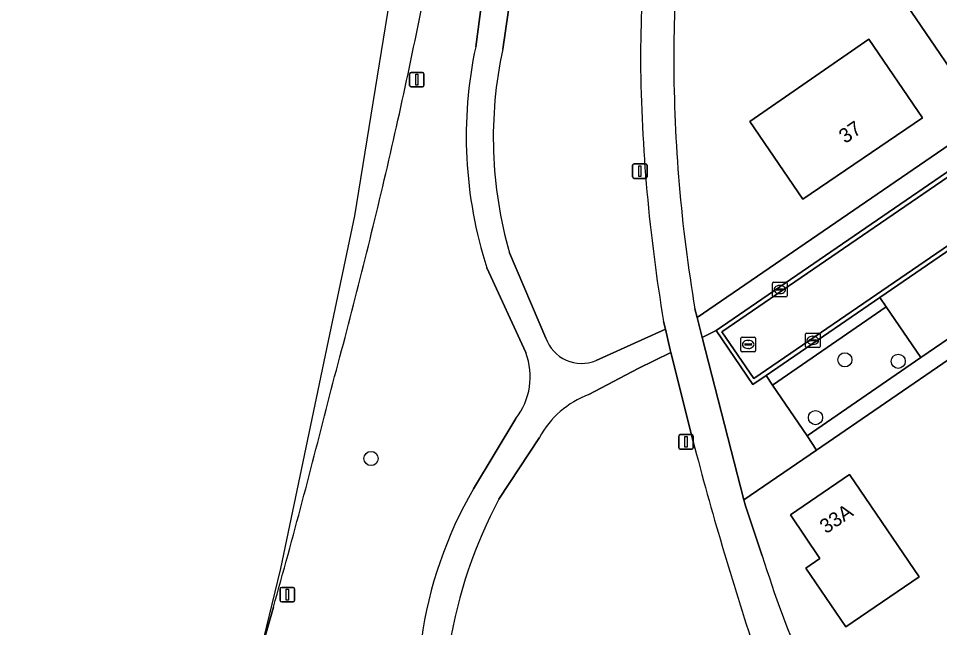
# Model space of a CAD drawing. Extents: x 155275 to 156265, y 382654 to 383635.
# Drawn here: x 155365.2 to 155428.8, y 383258.3 to 383300.3 of the extents above; entities that cross this region are included whole.
import ezdxf

# ---------------------------------------------------------------- set-up
doc = ezdxf.new("R2010")
doc.units = 0
for name, color, linetype in [('IMGEO_Boom', 7, 'Continuous'), ('IMGEO_Erf', 7, 'Continuous'), ('IMGEO_Fietspad_gesloten', 7, 'Continuous'), ('IMGEO_Groenvoorziening', 7, 'Continuous'), ('IMGEO_Kolk', 7, 'Continuous'), ('IMGEO_Lichtmast', 7, 'Continuous'), ('IMGEO_Pand', 7, 'Continuous'), ('IMGEO_Pand_nummerreeks', 7, 'Continuous'), ('IMGEO_Parkeervlak_open', 7, 'Continuous'), ('IMGEO_Rijbaan_lokaal_open', 7, 'Continuous'), ('IMGEO_Rioolput', 7, 'Continuous'), ('IMGEO_Voetpad_halfverhard', 7, 'Continuous'), ('IMGEO_Voetpad_open', 7, 'Continuous')]:
    doc.layers.add(name, color=color, linetype=linetype)

msp = doc.modelspace()

# ---------------------------------------------------------------- linework, layer by layer
at = {"layer": 'IMGEO_Boom'}
for centre in [(155422.27, 383276.781), (155425.952, 383276.68), (155420.241, 383272.8), (155389.566, 383269.981)]:
    msp.add_circle(centre, 0.489, dxfattribs=at)
at = {"layer": 'IMGEO_Erf'}
for points in [[(155430.22, 383307.405), (155435.86, 383299.176), (155433.637, 383297.63), (155430.508, 383295.453), (155424.855, 383303.729)], [(155427.621, 383293.479), (155419.374, 383287.85), (155415.702, 383293.219), (155423.928, 383298.888)], [(155422.335, 383258.377), (155419.567, 383262.416), (155420.542, 383263.084), (155418.516, 383266.1), (155422.578, 383268.874), (155427.403, 383261.812)]]:
    msp.add_lwpolyline(points, close=True, dxfattribs=at)
for points in [[(155411.922, 383280.302), (155412.065, 383279.691), (155440.274, 383299.017)], [(155428.923, 383238.236), (155433.772, 383231.088), (155444.08, 383215.943), (155444.194, 383215.772), (155445.521, 383213.792), (155474.854, 383170.583), (155512.727, 383196.487), (155448.882, 383290.128), (155420.301, 383270.554)], [(155420.301, 383270.554), (155415.296, 383267.127), (155415.404, 383266.709), (155416.566, 383263.26)]]:
    msp.add_lwpolyline(points, dxfattribs=at)
for centre, radius, start, end in [((155551.279, 383296.966), 140.819, 173.37993, 179.79275), ((155514.169, 383297.649), 103.709, 180.09634, 189.62916), ((155494.026, 383287.488), 81.161, 197.36892, 203.36733)]:
    msp.add_arc(centre, radius, start, end, dxfattribs=at)
at = {"layer": 'IMGEO_Fietspad_gesloten'}
for points in [[(155393.141, 383320.278), (155391.127, 383303.306), (155388.426, 383286.714), (155386.611, 383278.083), (155383.313, 383262.405), (155381.726, 383255.864)], [(155381.726, 383255.864), (155382.829, 383259.728)]]:
    msp.add_lwpolyline(points, dxfattribs=at)
for centre, radius, start, end in [((155010.31, 383378.253), 390.464, 346.74512, 348.94695), ((154967.274, 383388.865), 434.787, 344.71946, 346.68422), ((154915.342, 383391.56), 485.72, 344.25148, 346.02739)]:
    msp.add_arc(centre, radius, start, end, dxfattribs=at)
at = {"layer": 'IMGEO_Groenvoorziening'}
for points in [[(155408.408, 383380.489), (155407.47, 383374.268), (155404.577, 383363.907), (155404.07, 383356.266), (155403.231, 383338.435), (155399.56, 383318.209), (155399.208, 383302.024), (155398.659, 383298.198)], [(155396.791, 383298.371), (155397.298, 383302.221), (155397.821, 383318.436), (155401.379, 383338.391), (155402.287, 383356.252), (155402.844, 383364.202), (155405.833, 383374.47), (155406.243, 383375.977)], [(155399.124, 383284.151), (155401.635, 383278.278)], [(155400.247, 383277.278), (155397.568, 383283.127)], [(155405.096, 383276.734), (155409.881, 383278.89), (155409.756, 383279.429)], [(155411.916, 383270.698), (155410.255, 383277.287), (155407.997, 383276.196), (155404.595, 383274.391)], [(155396.629, 383267.878), (155399.553, 383272.734)], [(155401.191, 383271.436), (155398.39, 383267.17)], [(155382.829, 383259.728), (155381.726, 383255.864), (155380.13, 383249.286), (155376.061, 383234.88), (155373.763, 383227.389), (155369.133, 383216.585), (155365.231, 383208.265)]]:
    msp.add_lwpolyline(points, dxfattribs=at)
for points in [[(155427.506, 383276.937), (155425.124, 383280.435), (155417.282, 383275.045), (155419.66, 383271.549)], [(155417.282, 383275.045), (155416.83, 383275.709), (155415.928, 383275.091), (155413.377, 383278.796), (155412.415, 383278.331), (155415.296, 383267.127), (155420.301, 383270.554), (155419.66, 383271.549)]]:
    msp.add_lwpolyline(points, close=True, dxfattribs=at)
for centre, radius, start, end in [((155559.616, 383295.975), 151.461, 173.42764, 179.47383), ((155010.31, 383378.253), 390.464, 346.74512, 348.94695), ((155425.594, 383292.197), 29.458, 167.90238, 197.9334), ((155426.732, 383292.096), 28.728, 167.73703, 196.05493), ((155524.476, 383298.663), 116.321, 180.63891, 189.51777), ((154967.274, 383388.865), 434.787, 344.71946, 346.68422), ((155404.092, 383279.134), 2.602, 199.21712, 292.69826), ((155395.912, 383275.615), 4.643, 321.64373, 20.98904), ((154915.342, 383391.56), 485.72, 344.25148, 346.02739), ((155406.848, 383268.357), 6.44, 110.4769, 151.44536), ((155635.698, 383329.548), 231.391, 194.73394, 198.4479), ((155421.255, 383253.575), 28.479, 149.8512, 172.12611), ((155427.043, 383251.864), 32.485, 151.88972, 170.6906)]:
    msp.add_arc(centre, radius, start, end, dxfattribs=at)
at = {"layer": 'IMGEO_Kolk'}
for p, q in [((155417.278, 383281.203), (155417.278, 383282.055)), ((155417.353, 383282.129), (155418.205, 383282.129)), ((155418.279, 383282.055), (155418.279, 383281.203)), ((155417.537, 383281.623), (155417.537, 383281.635)), ((155417.975, 383281.586), (155417.577, 383281.586)), ((155417.58, 383281.672), (155417.978, 383281.672)), ((155417.766, 383281.909), (155417.791, 383281.909)), ((155418.021, 383281.635), (155418.021, 383281.623)), ((155418.205, 383281.129), (155417.353, 383281.129)), ((155417.789, 383281.349), (155417.764, 383281.349)), ((155419.555, 383277.7), (155419.555, 383278.552)), ((155419.63, 383278.626), (155420.482, 383278.626)), ((155420.043, 383278.406), (155420.068, 383278.406)), ((155420.556, 383278.552), (155420.556, 383277.7)), ((155420.482, 383277.626), (155419.63, 383277.626)), ((155419.814, 383278.12), (155419.814, 383278.132)), ((155420.252, 383278.083), (155419.854, 383278.083)), ((155419.857, 383278.169), (155420.255, 383278.169)), ((155420.066, 383277.846), (155420.041, 383277.846)), ((155420.298, 383278.132), (155420.298, 383278.12))]:
    msp.add_line(p, q, dxfattribs=at)
for points in [[(155417.278, 383281.203), (155417.278, 383282.055)], [(155417.353, 383282.129), (155418.205, 383282.129)], [(155418.279, 383282.055), (155418.279, 383281.203)], [(155418.205, 383281.129), (155417.353, 383281.129)], [(155419.555, 383277.7), (155419.555, 383278.552)], [(155419.63, 383278.626), (155420.482, 383278.626)], [(155420.556, 383278.552), (155420.556, 383277.7)], [(155420.482, 383277.626), (155419.63, 383277.626)]]:
    msp.add_lwpolyline(points, dxfattribs=at)
for centre, radius, start, end in [((155417.355, 383282.053), 0.0765, 91.55205, 178.44795), ((155417.355, 383282.053), 0.0765, 91.55205, 178.44795), ((155418.203, 383282.053), 0.0765, 1.55205, 88.44795), ((155418.203, 383282.053), 0.0765, 1.55205, 88.44795), ((155417.577, 383281.632), 0.0403, 85.87752, 175.75265), ((155417.574, 383281.622), 0.0366, 178.93798, 274.71019), ((155417.978, 383281.629), 0.043, 264.86636, 352.45326), ((155417.982, 383281.634), 0.0386, 1.73085, 96.63898), ((155417.355, 383281.205), 0.0765, 181.55205, 268.44795), ((155417.355, 383281.205), 0.0765, 181.55205, 268.44795), ((155418.203, 383281.205), 0.0765, 271.55205, 358.44795), ((155418.203, 383281.205), 0.0765, 271.55205, 358.44795), ((155419.632, 383278.55), 0.0765, 91.55205, 178.44795), ((155419.632, 383278.55), 0.0765, 91.55205, 178.44795), ((155420.48, 383278.55), 0.0765, 1.55205, 88.44795), ((155420.48, 383278.55), 0.0765, 1.55205, 88.44795), ((155419.632, 383277.702), 0.0765, 181.55205, 268.44795), ((155419.632, 383277.702), 0.0765, 181.55205, 268.44795), ((155419.854, 383278.129), 0.0403, 85.87752, 175.75265), ((155419.851, 383278.119), 0.0366, 178.93798, 274.71019), ((155420.255, 383278.126), 0.043, 264.86636, 352.45326), ((155420.259, 383278.131), 0.0386, 1.73085, 96.63898), ((155420.48, 383277.702), 0.0765, 271.55205, 358.44795), ((155420.48, 383277.702), 0.0765, 271.55205, 358.44795)]:
    msp.add_arc(centre, radius, start, end, dxfattribs=at)
for centre, major_axis, ratio, start_param, end_param in [((155417.765, 383281.629), (-0.387, 0.002), 0.722429, 4.712389, 7.853982), ((155417.79, 383281.629), (-0.39, 0.002), 0.717154, 1.570796, 4.712389), ((155420.042, 383278.126), (-0.387, 0.002), 0.722429, 4.712389, 7.853982), ((155420.067, 383278.126), (-0.39, 0.002), 0.717154, 1.570796, 4.712389)]:
    msp.add_ellipse(centre, major_axis=major_axis, ratio=ratio, start_param=start_param, end_param=end_param, dxfattribs=at)
at = {"layer": 'IMGEO_Lichtmast'}
for p, q in [((155392.232, 383295.704), (155392.232, 383296.504)), ((155392.232, 383296.504), (155392.232, 383295.704)), ((155392.332, 383296.604), (155393.122, 383296.604)), ((155393.122, 383296.604), (155392.332, 383296.604)), ((155393.222, 383296.504), (155393.222, 383295.704)), ((155393.222, 383295.704), (155393.222, 383296.504)), ((155393.122, 383295.604), (155392.332, 383295.604)), ((155392.332, 383295.604), (155393.122, 383295.604)), ((155407.623, 383289.393), (155407.623, 383290.193)), ((155407.623, 383290.193), (155407.623, 383289.393)), ((155407.723, 383290.293), (155408.513, 383290.293)), ((155408.513, 383290.293), (155407.723, 383290.293)), ((155408.613, 383290.193), (155408.613, 383289.393)), ((155408.613, 383289.393), (155408.613, 383290.193)), ((155408.513, 383289.293), (155407.723, 383289.293)), ((155407.723, 383289.293), (155408.513, 383289.293)), ((155410.807, 383270.725), (155410.807, 383271.525)), ((155410.807, 383271.525), (155410.807, 383270.725)), ((155410.907, 383271.625), (155411.697, 383271.625)), ((155411.697, 383271.625), (155410.907, 383271.625)), ((155411.797, 383271.525), (155411.797, 383270.725)), ((155411.797, 383270.725), (155411.797, 383271.525)), ((155411.697, 383270.625), (155410.907, 383270.625)), ((155410.907, 383270.625), (155411.697, 383270.625)), ((155383.4, 383261.094), (155384.19, 383261.094)), ((155384.19, 383261.094), (155383.4, 383261.094)), ((155383.3, 383260.194), (155383.3, 383260.994)), ((155383.3, 383260.994), (155383.3, 383260.194)), ((155384.29, 383260.994), (155384.29, 383260.194)), ((155384.29, 383260.194), (155384.29, 383260.994)), ((155384.19, 383260.094), (155383.4, 383260.094)), ((155383.4, 383260.094), (155384.19, 383260.094))]:
    msp.add_line(p, q, dxfattribs=at)
for points in [[(155392.652, 383296.479), (155392.802, 383296.479), (155392.802, 383295.729), (155392.652, 383295.729), (155392.652, 383296.479)], [(155408.043, 383290.168), (155408.193, 383290.168), (155408.193, 383289.418), (155408.043, 383289.418), (155408.043, 383290.168)], [(155411.227, 383271.5), (155411.377, 383271.5), (155411.377, 383270.75), (155411.227, 383270.75), (155411.227, 383271.5)], [(155383.72, 383260.969), (155383.87, 383260.969), (155383.87, 383260.219), (155383.72, 383260.219), (155383.72, 383260.969)]]:
    msp.add_lwpolyline(points, dxfattribs=at)
for centre, start, end in [((155392.332, 383296.504), 90, 180), ((155392.332, 383296.504), 90, 180), ((155393.122, 383296.504), 0, 90), ((155393.122, 383296.504), 360, 90), ((155392.332, 383295.704), 180, 270), ((155392.332, 383295.704), 180, 270), ((155393.122, 383295.704), 270, 0), ((155393.122, 383295.704), 270, 0), ((155407.723, 383290.193), 90, 180), ((155407.723, 383290.193), 90, 180), ((155408.513, 383290.193), 0, 90), ((155408.513, 383290.193), 360, 90), ((155407.723, 383289.393), 180, 270), ((155407.723, 383289.393), 180, 270), ((155408.513, 383289.393), 270, 0), ((155408.513, 383289.393), 270, 0), ((155410.907, 383271.525), 90, 180), ((155410.907, 383271.525), 90, 180), ((155411.697, 383271.525), 0, 90), ((155411.697, 383271.525), 360, 90), ((155410.907, 383270.725), 180, 270), ((155410.907, 383270.725), 180, 270), ((155411.697, 383270.725), 270, 0), ((155411.697, 383270.725), 270, 0), ((155383.4, 383260.994), 90, 180), ((155383.4, 383260.994), 90, 180), ((155384.19, 383260.994), 0, 90), ((155384.19, 383260.994), 360, 90), ((155383.4, 383260.194), 180, 270), ((155383.4, 383260.194), 180, 270), ((155384.19, 383260.194), 270, 0), ((155384.19, 383260.194), 270, 0)]:
    msp.add_arc(centre, 0.1, start, end, dxfattribs=at)
at = {"layer": 'IMGEO_Pand'}
for points in [[(155430.22, 383307.405), (155424.855, 383303.729), (155430.508, 383295.453), (155433.637, 383297.63), (155435.86, 383299.176)], [(155427.621, 383293.479), (155423.928, 383298.888), (155415.702, 383293.219), (155419.374, 383287.85)], [(155422.578, 383268.874), (155418.516, 383266.1), (155420.542, 383263.084), (155419.567, 383262.416), (155422.335, 383258.377), (155427.403, 383261.812)]]:
    msp.add_lwpolyline(points, close=True, dxfattribs=at)
at = {"layer": 'IMGEO_Parkeervlak_open'}
msp.add_lwpolyline([(155433.668, 383281.15), (155431.252, 383284.656), (155430.818, 383285.286), (155424.682, 383281.084), (155425.124, 383280.435), (155427.506, 383276.937)], close=True, dxfattribs=at)
at = {"layer": 'IMGEO_Rijbaan_lokaal_open'}
for points in [[(155549.095, 383366.65), (155548.143, 383365.998), (155500.38, 383333.268), (155453.502, 383301.158), (155415.989, 383275.504), (155413.779, 383278.713), (155450.858, 383304.106), (155512.791, 383346.508), (155545.973, 383369.225), (155600.872, 383406.808)], [(155441.154, 383297.824), (155413.377, 383278.796), (155415.928, 383275.091), (155416.83, 383275.709), (155424.682, 383281.084), (155430.818, 383285.286)]]:
    msp.add_lwpolyline(points, dxfattribs=at)
msp.add_lwpolyline([(155548.143, 383365.998), (155545.973, 383369.225), (155512.791, 383346.508), (155450.858, 383304.106), (155413.779, 383278.713), (155415.989, 383275.504), (155453.502, 383301.158), (155500.38, 383333.268)], close=True, dxfattribs=at)
at = {"layer": 'IMGEO_Rioolput'}
for p, q in [((155415.096, 383277.419), (155415.096, 383278.271)), ((155415.171, 383278.345), (155416.023, 383278.345)), ((155416.097, 383278.271), (155416.097, 383277.419)), ((155415.355, 383277.839), (155415.355, 383277.851)), ((155415.793, 383277.802), (155415.395, 383277.802)), ((155415.398, 383277.888), (155415.796, 383277.888)), ((155415.584, 383278.125), (155415.609, 383278.125)), ((155415.839, 383277.851), (155415.839, 383277.839)), ((155416.023, 383277.345), (155415.171, 383277.345)), ((155415.607, 383277.565), (155415.582, 383277.565))]:
    msp.add_line(p, q, dxfattribs=at)
for points in [[(155415.096, 383277.419), (155415.096, 383278.271)], [(155415.171, 383278.345), (155416.023, 383278.345)], [(155416.097, 383278.271), (155416.097, 383277.419)], [(155416.023, 383277.345), (155415.171, 383277.345)]]:
    msp.add_lwpolyline(points, dxfattribs=at)
for centre, radius, start, end in [((155415.173, 383278.269), 0.0765, 91.55205, 178.44795), ((155415.173, 383278.269), 0.0765, 91.55205, 178.44795), ((155416.021, 383278.269), 0.0765, 1.55205, 88.44795), ((155416.021, 383278.269), 0.0765, 1.55205, 88.44795), ((155415.395, 383277.848), 0.0403, 85.87752, 175.75265), ((155415.392, 383277.838), 0.0366, 178.93798, 274.71019), ((155415.796, 383277.845), 0.043, 264.86636, 352.45326), ((155415.8, 383277.85), 0.0386, 1.73085, 96.63898), ((155415.173, 383277.421), 0.0765, 181.55205, 268.44795), ((155415.173, 383277.421), 0.0765, 181.55205, 268.44795), ((155416.021, 383277.421), 0.0765, 271.55205, 358.44795), ((155416.021, 383277.421), 0.0765, 271.55205, 358.44795)]:
    msp.add_arc(centre, radius, start, end, dxfattribs=at)
for centre, major_axis, ratio, start_param, end_param in [((155415.583, 383277.845), (-0.387, 0.002), 0.722429, 4.712389, 7.853982), ((155415.608, 383277.845), (-0.39, 0.002), 0.717154, 1.570796, 4.712389)]:
    msp.add_ellipse(centre, major_axis=major_axis, ratio=ratio, start_param=start_param, end_param=end_param, dxfattribs=at)
at = {"layer": 'IMGEO_Voetpad_halfverhard'}
for points in [[(155406.243, 383375.977), (155405.833, 383374.47), (155402.844, 383364.202), (155402.287, 383356.252), (155401.379, 383338.391), (155397.821, 383318.436), (155397.298, 383302.221), (155396.791, 383298.371)], [(155398.659, 383298.198), (155399.208, 383302.024)], [(155401.635, 383278.278), (155399.124, 383284.151)], [(155397.568, 383283.127), (155400.247, 383277.278)], [(155404.595, 383274.391), (155407.997, 383276.196), (155410.255, 383277.287), (155410.207, 383277.477), (155409.881, 383278.89), (155405.096, 383276.734)], [(155399.553, 383272.734), (155396.629, 383267.878)], [(155398.39, 383267.17), (155401.191, 383271.436)]]:
    msp.add_lwpolyline(points, dxfattribs=at)
for centre, radius, start, end in [((155425.594, 383292.197), 29.458, 167.90238, 197.9334), ((155426.732, 383292.096), 28.728, 167.73703, 196.05493), ((155404.092, 383279.134), 2.602, 199.21712, 292.69826), ((155395.912, 383275.615), 4.643, 321.64373, 20.98904), ((155406.848, 383268.357), 6.44, 110.4769, 151.44536), ((155421.255, 383253.575), 28.479, 149.8512, 172.12611), ((155427.043, 383251.864), 32.485, 151.88972, 170.6906)]:
    msp.add_arc(centre, radius, start, end, dxfattribs=at)
at = {"layer": 'IMGEO_Voetpad_open'}
for points in [[(155440.274, 383299.017), (155412.065, 383279.691), (155412.415, 383278.331), (155413.377, 383278.796), (155441.154, 383297.824)], [(155447.524, 383292.099), (155448.211, 383291.07), (155441.057, 383286.203), (155436.959, 383283.394), (155433.668, 383281.15), (155427.506, 383276.937), (155419.66, 383271.549), (155420.301, 383270.554), (155448.882, 383290.128)], [(155416.566, 383263.26), (155415.404, 383266.709), (155415.296, 383267.127), (155412.415, 383278.331), (155412.065, 383279.691), (155411.922, 383280.302)], [(155409.756, 383279.429), (155409.881, 383278.89), (155410.207, 383277.477), (155410.255, 383277.287), (155411.916, 383270.698)]]:
    msp.add_lwpolyline(points, dxfattribs=at)
msp.add_lwpolyline([(155425.124, 383280.435), (155424.682, 383281.084), (155416.83, 383275.709), (155417.282, 383275.045)], close=True, dxfattribs=at)
for centre, radius, start, end in [((155559.616, 383295.975), 151.461, 173.42764, 179.47383), ((155551.279, 383296.966), 140.819, 173.37993, 179.79275), ((155524.476, 383298.663), 116.321, 180.63891, 189.51777), ((155514.169, 383297.649), 103.709, 180.09634, 189.62916), ((155635.698, 383329.548), 231.391, 194.73394, 198.4479), ((155494.026, 383287.488), 81.161, 197.36892, 203.36733)]:
    msp.add_arc(centre, radius, start, end, dxfattribs=at)

# ---------------------------------------------------------------- texts
at = {"layer": 'IMGEO_Pand_nummerreeks'}
for s, rotation, p in [('37', 34.31444, (155422.29, 383291.656)), ('33A', 34.33163, (155420.97, 383264.748))]:
    msp.add_text(s, height=1, rotation=rotation, dxfattribs=at).set_placement(p)

doc.saveas('drawing.dxf')
